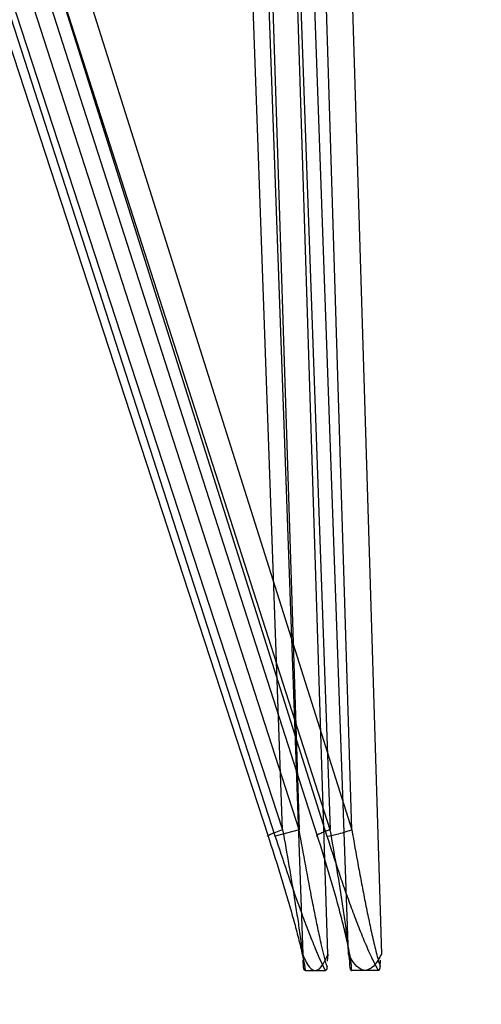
# Model space of a CAD drawing. Header units: millimetres. Extents: x 0 to 297, y 0 to 210.
# Tile 417 of 455: x 242.0509 to 242.1287, y 159.6548 to 159.8208. Entities that reach past the tile are written whole.
import ezdxf

# ---------------------------------------------------------------- set-up
doc = ezdxf.new("R2010")
doc.units = ezdxf.units.MM
doc.header["$LTSCALE"] = 16.335
doc.layers.get('0').update_dxf_attribs({"linetype": 'CONTINUOUS'})
doc.layers.add('AXES_REF', color=7, linetype='CONTINUOUS')
doc.layers.add('INTFCLR_144815', color=7, linetype='CONTINUOUS')

msp = doc.modelspace()

# ---------------------------------------------------------------- linework, layer by layer
at = {"color": 7, "linetype": 'Continuous'}
for radius in [6.787079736, 6.7865, 6.743039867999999]:
    msp.add_circle((241.4889104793, 154.7114782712), radius, dxfattribs=at)
msp.add_arc((241.4889104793, 154.7114782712), 6.72, 278.2771290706, 261.7228709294, dxfattribs=at)
at = {"layer": 'AXES_REF', "color": 7, "linetype": 'Continuous'}
msp.add_arc((241.4889104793, 154.7114782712), 6.874, 113.0826847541, 66.9173152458, dxfattribs=at)
at = {"layer": 'AXES_REF', "color": 9, "linetype": 'Continuous'}
msp.add_arc((241.4889104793, 154.7114782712), 6.191158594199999, 94.4118118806, 85.5881881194, dxfattribs=at)
at = {"layer": 'INTFCLR_144815', "color": 9, "linetype": 'Continuous'}
for p, q in [((241.9980162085, 159.9730850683), (242.0927611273, 159.6831263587)), ((242.0939795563, 159.6831263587), (242.0003730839, 159.9730850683)), ((242.1011022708, 159.6831263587), (242.0079328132, 159.9730850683)), ((242.0109960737, 159.9730850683), (242.1026858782, 159.6831263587)), ((242.0011675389, 159.9720088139), (242.0952091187, 159.684202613)), ((242.0980021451, 159.684202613), (242.0050905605, 159.9720088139)), ((242.103254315, 159.684202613), (242.010776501, 159.9720088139)), ((242.0158753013, 159.9720088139), (242.1068844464, 159.684202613)), ((242.0889359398, 159.9686309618), (242.0980021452, 159.6842026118)), ((242.1028527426, 159.6632337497), (242.0931103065, 159.9687225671)), ((242.1068844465, 159.6842026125), (242.0981640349, 159.9686309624)), ((242.102505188, 159.9687225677), (242.111877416, 159.6632337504)), ((242.0952091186, 159.6842026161), (242.0852679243, 159.9618752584)), ((242.0879077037, 159.9619668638), (242.0985998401, 159.6632337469)), ((242.0933239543, 159.9618752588), (242.1032543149, 159.6842026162)), ((242.1063498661, 159.663233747), (242.0956705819, 159.9619668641)), ((242.0980021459, 159.6842026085), (242.0939795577, 159.6831263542))]:
    msp.add_line(p, q, dxfattribs=at)
at = {"layer": 'INTFCLR_144815', "color": 6, "linetype": 'Continuous'}
for p, q in [((242.0987480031, 159.6611474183), (242.0986980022, 159.6622253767)), ((242.1028526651, 159.6632337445), (242.1027448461, 159.6620478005)), ((242.1063497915, 159.6632337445), (242.1064899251, 159.6620478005)), ((242.1116846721, 159.6611474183), (242.1117496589, 159.6622253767)), ((242.0987485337, 159.6611352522), (242.0987480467, 159.6611472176)), ((242.0987496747, 159.6611102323), (242.0987490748, 159.6611229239)), ((242.0987510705, 159.6610837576), (242.098750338, 159.6610971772)), ((242.1026960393, 159.6610067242), (242.1026952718, 159.6609976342)), ((242.1026974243, 159.6610242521), (242.1026967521, 159.6610155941)), ((242.1026986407, 159.6610409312), (242.1026980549, 159.6610326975)), ((242.1026997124, 159.6610567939), (242.1026991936, 159.6610489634)), ((242.1027010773, 159.6610791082), (242.1027006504, 159.6610718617)), ((242.1027029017, 159.6611126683), (242.1027025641, 159.6611062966)), ((242.106542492, 159.661147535), (242.1065427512, 159.6611421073)), ((242.1065430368, 159.6611365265), (242.1065433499, 159.6611307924)), ((242.1065436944, 159.6611249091), (242.1065440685, 159.661118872)), ((242.1065448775, 159.6611062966), (242.1065453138, 159.6610997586)), ((242.1065457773, 159.6610930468), (242.1065462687, 159.6610861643)), ((242.1065467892, 159.6610791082), (242.1065473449, 159.6610718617)), ((242.1065479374, 159.6610644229), (242.1065485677, 159.6610567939)), ((242.1065492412, 159.6610489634), (242.1065499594, 159.6610409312)), ((242.1065507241, 159.6610326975), (242.106551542, 159.6610242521)), ((242.0989956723, 159.6604782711), (242.1024567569, 159.6604782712)), ((242.1113627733, 159.6604782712), (242.1068643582, 159.6604782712))]:
    msp.add_line(p, q, dxfattribs=at)
for points in [[(242.0989956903, 159.6604781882), (242.0989825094, 159.6604788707), (242.0989697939, 159.660480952), (242.0989575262, 159.6604843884), (242.0989456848, 159.6604891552), (242.0989342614, 159.6604951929), (242.0989232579, 159.6605024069), (242.0989126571, 159.6605107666), (242.0989024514, 159.6605202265), (242.0988926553, 159.6605306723), (242.0988832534, 159.6605420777), (242.0988742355, 159.6605543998), (242.0988656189, 159.6605675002), (242.0988573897, 159.660581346), (242.0988495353, 159.6605959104), (242.098842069, 159.660611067), (242.0988349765, 159.6606267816), (242.0988282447, 159.6606430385), (242.0988218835, 159.6606597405), (242.0988158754, 159.6606768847), (242.0988102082, 159.6606944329), (242.098804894, 159.6607122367), (242.0987999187, 159.6607302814), (242.0987952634, 159.6607485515), (242.0987909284, 159.6607668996), (242.0987868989, 159.660785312), (242.0987831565, 159.6608037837), (242.0987796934, 159.6608221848), (242.0987764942, 159.6608405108), (242.098773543, 159.6608587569), (242.0987708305, 159.6608767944), (242.0987683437, 159.6608946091), (242.0987660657, 159.6609122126), (242.0987639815, 159.6609295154), (242.0987620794, 159.6609465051), (242.0987603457, 159.6609631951), (242.0987587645, 159.6609795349), (242.0987573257, 159.6609955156), (242.0987560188, 159.6610111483), (242.0987548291, 159.6610264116), (242.0987537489, 159.661041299), (242.0987527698, 159.6610558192), (242.0987518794, 159.6610699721)], [(242.102691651, 159.6609590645), (242.1026905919, 159.6609488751), (242.102689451, 159.6609384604), (242.102688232, 159.660927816), (242.1026869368, 159.6609169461), (242.1026855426, 159.6609058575), (242.1026840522, 159.6608945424), (242.1026824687, 159.6608830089), (242.1026807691, 159.6608712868), (242.1026789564, 159.6608593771), (242.1026770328, 159.66084728), (242.1026749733, 159.6608350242), (242.1026727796, 159.660822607), (242.1026704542, 159.6608100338), (242.1026679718, 159.6607973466), (242.102665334, 159.6607845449), (242.1026625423, 159.6607716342), (242.1026595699, 159.6607586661), (242.1026564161, 159.6607456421), (242.1026530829, 159.6607325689), (242.1026495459, 159.6607195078), (242.1026458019, 159.6607064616), (242.1026418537, 159.6606934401), (242.1026376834, 159.6606805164), (242.1026332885, 159.6606677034), (242.1026286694, 159.6606550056), (242.1026238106, 159.6606424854), (242.1026187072, 159.6606301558), (242.1026133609, 159.6606180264), (242.1026077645, 159.660606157), (242.1026019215, 159.6605945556), (242.1025958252, 159.6605832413), (242.1025894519, 159.660572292), (242.102582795, 159.6605617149), (242.1025758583, 159.6605515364), (242.1025686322, 159.6605418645), (242.1025611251, 159.6605327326), (242.102553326, 159.6605241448), (242.1025451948, 159.6605161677), (242.102536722, 159.6605088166), (242.1025279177, 159.6605021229), (242.10251877, 159.6604961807), (242.1025092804, 159.6604910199), (242.1024994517, 159.6604866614), (242.1024892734, 159.660483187), (242.1024787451, 159.6604806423), (242.1024678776, 159.6604790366), (242.1024566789, 159.660478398)], [(242.1026944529, 159.6609883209), (242.102693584, 159.6609787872), (242.1026926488, 159.6609690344)], [(242.1027043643, 159.661147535), (242.1027042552, 159.6611421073), (242.1027040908, 159.6611365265), (242.1027038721, 159.6611307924), (242.1027035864, 159.6611249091)], [(242.1065524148, 159.6610155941), (242.106553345, 159.6610067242), (242.1065543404, 159.6609976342), (242.1065554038, 159.6609883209), (242.1065565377, 159.6609787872), (242.1065577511, 159.6609690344), (242.1065590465, 159.6609590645), (242.106560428, 159.6609488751), (242.1065619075, 159.6609384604), (242.1065634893, 159.660927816), (242.1065651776, 159.6609169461), (242.1065669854, 159.6609058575), (242.1065689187, 159.6608945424), (242.1065709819, 159.6608830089), (242.1065731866, 159.6608712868), (242.1065755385, 159.6608593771), (242.1065780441, 159.66084728), (242.1065807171, 159.6608350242), (242.1065835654, 159.660822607), (242.1065865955, 159.6608100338), (242.1065898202, 159.6607973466), (242.1065932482, 159.6607845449), (242.1065968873, 159.6607716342), (242.1066007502, 159.6607586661), (242.1066048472, 159.6607456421), (242.1066091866, 159.6607325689), (242.1066137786, 159.6607195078), (242.1066186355, 159.6607064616), (242.1066237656, 159.6606934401), (242.1066291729, 159.6606805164), (242.1066348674, 159.6606677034), (242.1066408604, 159.6606550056), (242.1066471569, 159.6606424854), (242.1066537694, 159.6606301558), (242.1066607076, 159.6606180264), (242.1066679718, 159.660606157), (242.1066755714, 159.6605945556), (242.1066835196, 159.6605832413), (242.1066918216, 159.660572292), (242.1067004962, 159.6605617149), (242.1067095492, 159.6605515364), (242.1067189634, 159.6605418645), (242.1067287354, 159.6605327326), (242.1067388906, 159.6605241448), (242.1067494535, 159.6605161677), (242.1067604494, 159.6605088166), (242.1067718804, 159.6605021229), (242.1067837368, 159.6604961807), (242.1067960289, 159.6604910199), (242.1068087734, 159.6604866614), (242.1068219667, 159.660483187), (242.1068356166, 159.6604806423), (242.1068497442, 159.6604790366), (242.1068643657, 159.660478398)], [(242.1113628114, 159.6604781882), (242.1113799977, 159.6604788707), (242.1113966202, 159.660480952), (242.1114126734, 159.6604843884), (242.1114281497, 159.6604891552), (242.1114430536, 159.6604951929), (242.1114574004, 159.6605024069), (242.1114711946, 159.6605107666), (242.1114844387, 159.6605202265), (242.1114971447, 159.6605306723), (242.111509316, 159.6605420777), (242.1115209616, 159.6605543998), (242.1115321, 159.6605675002), (242.1115427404, 159.660581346), (242.1115528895, 159.6605959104), (242.1115625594, 159.660611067), (242.1115717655, 159.6606267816), (242.1115805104, 159.6606430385), (242.1115887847, 159.6606597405), (242.1115965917, 159.6606768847), (242.1116039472, 159.6606944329), (242.1116108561, 159.6607122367), (242.1116173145, 159.6607302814), (242.1116233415, 159.6607485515), (242.1116289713, 159.6607668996), (242.1116342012, 159.660785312), (242.1116390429, 159.6608037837), (242.1116435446, 159.6608221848), (242.1116477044, 159.6608405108), (242.1116515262, 159.6608587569), (242.1116550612, 159.6608767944), (242.1116583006, 159.6608946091), (242.1116612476, 159.6609122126), (242.1116639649, 159.6609295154), (242.1116664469, 159.6609465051), (242.1116686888, 159.6609631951), (242.1116707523, 159.6609795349), (242.1116726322, 159.6609955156), (242.1116743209, 159.6610111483), (242.111675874, 159.6610264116), (242.1116772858, 159.661041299), (242.1116785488, 159.6610558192)], [(242.1116797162, 159.6610699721), (242.1116807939, 159.6610837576), (242.1116817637, 159.6610971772), (242.1116826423, 159.6611102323), (242.1116834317, 159.6611229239), (242.1116841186, 159.6611352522), (242.1116846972, 159.6611472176)]]:
    msp.add_lwpolyline(points, dxfattribs=at)
at = {"layer": 'INTFCLR_144815', "color": 9, "linetype": 'Continuous'}
for points, knots in [([(242.0927611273, 159.6831263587), (242.0927316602, 159.6831253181), (242.0926455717, 159.6831191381), (242.0927350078, 159.6832459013), (242.092900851, 159.6832993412), (242.0931934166, 159.6834564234), (242.0935985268, 159.683613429), (242.0942814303, 159.6838804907), (242.0948296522, 159.6840727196), (242.0952091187, 159.684202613)], [0, 0, 0, 0, 0.0309710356, 0.0521817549, 0.1181467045, 0.2317532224, 0.3891560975, 0.5787101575, 1, 1, 1, 1]), ([(242.0952091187, 159.684202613), (242.0955752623, 159.6821745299), (242.0961113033, 159.6791347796), (242.0967962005, 159.6750896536), (242.0972886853, 159.6720846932), (242.0977559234, 159.669115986), (242.0981180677, 159.6666703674), (242.0983829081, 159.6647540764), (242.098588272, 159.6630816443), (242.0987337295, 159.6618845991), (242.0987480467, 159.6611472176)], [0, 0, 0, 0, 0.26497379, 0.3968563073, 0.5274972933, 0.6564868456, 0.7832435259, 0.845380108, 0.9051742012, 1, 1, 1, 1]), ([(242.1027043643, 159.661147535), (242.1023087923, 159.6623131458), (242.1019523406, 159.6640015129), (242.1013583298, 159.6666521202), (242.1008488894, 159.6691045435), (242.1000498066, 159.6730908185), (242.0990923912, 159.6781288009), (242.0983605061, 159.6821735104), (242.0980021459, 159.6842026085)], [0, 0, 0, 0, 0.1568931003, 0.219136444, 0.3463863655, 0.4760847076, 0.737365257, 1, 1, 1, 1]), ([(242.1032543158, 159.6842026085), (242.1030671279, 159.6841373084), (242.1026991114, 159.6840046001), (242.102115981, 159.6837875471), (242.101533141, 159.6835286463), (242.1011942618, 159.6833943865), (242.1008639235, 159.6831425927), (242.1010488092, 159.6831249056), (242.1011022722, 159.6831263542)], [0, 0, 0, 0, 0.2193660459, 0.4303714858, 0.7003164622, 0.8757468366, 0.9408211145, 1, 1, 1, 1]), ([(242.1026858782, 159.6831263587), (242.1032467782, 159.6831114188), (242.1042401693, 159.6834098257), (242.1056309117, 159.6837799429), (242.1064739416, 159.6840596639), (242.1068844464, 159.684202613)], [0, 0, 0, 0, 0.387722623, 0.6996320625, 1, 1, 1, 1]), ([(242.106542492, 159.661147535), (242.1065803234, 159.662342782), (242.1063517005, 159.6640154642), (242.1060445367, 159.6666572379), (242.1057061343, 159.6691095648), (242.1051192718, 159.673099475), (242.1043098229, 159.6781400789), (242.103614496, 159.6821770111), (242.1032543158, 159.6842026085)], [0, 0, 0, 0, 0.1539709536, 0.2158083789, 0.3427355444, 0.4725737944, 0.7351034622, 1, 1, 1, 1]), ([(242.1068844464, 159.684202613), (242.1072353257, 159.6821710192), (242.1077776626, 159.6791282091), (242.1085353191, 159.675086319), (242.1091201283, 159.6720806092), (242.1097235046, 159.6691102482), (242.1102497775, 159.6666656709), (242.1106874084, 159.6647502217), (242.1111040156, 159.6630698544), (242.111410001, 159.6618622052), (242.1116846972, 159.6611472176)], [0, 0, 0, 0, 0.2624979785, 0.3935142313, 0.5235851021, 0.652368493, 0.7794193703, 0.8419805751, 0.9024782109, 1, 1, 1, 1]), ([(242.0927611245, 159.6831263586), (242.0934193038, 159.6811120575), (242.0943812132, 159.6780901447), (242.0956063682, 159.6740610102), (242.0964831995, 159.6710701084), (242.097310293, 159.668115), (242.0979480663, 159.6656781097), (242.0984070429, 159.6637670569), (242.0987426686, 159.6622056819), (242.0989465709, 159.6611132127), (242.0989956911, 159.6604781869)], [0, 0, 0, 0, 0.2703740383, 0.404600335, 0.5373063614, 0.6680337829, 0.7961096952, 0.8586947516, 0.9187358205, 1, 1, 1, 1]), ([(242.102456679, 159.6604783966), (242.101860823, 159.6615192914), (242.1011882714, 159.6631025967), (242.1001353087, 159.6656498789), (242.099190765, 159.6680923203), (242.0977233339, 159.6720576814), (242.095969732, 159.6770695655), (242.0946325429, 159.6811036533), (242.0939795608, 159.6831263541)], [0, 0, 0, 0, 0.1486760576, 0.2123721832, 0.3418561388, 0.4731908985, 0.7365222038, 1, 1, 1, 1]), ([(242.1068643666, 159.6604783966), (242.1068677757, 159.6615734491), (242.1065590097, 159.6631408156), (242.1060473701, 159.6656654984), (242.1054632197, 159.6681097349), (242.1044296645, 159.6720866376), (242.102991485, 159.6771079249), (242.1017483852, 159.6811155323), (242.1011022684, 159.6831263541)], [0, 0, 0, 0, 0.1403587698, 0.2025427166, 0.3306597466, 0.4622052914, 0.7292849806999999, 1, 1, 1, 1]), ([(242.1026858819, 159.6831263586), (242.1033266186, 159.6811001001), (242.104319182, 159.6780677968), (242.1057083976, 159.6740497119), (242.1067858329, 159.6710562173), (242.1079026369, 159.6680959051), (242.1088784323, 159.6656616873), (242.1096966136, 159.6637554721), (242.1104248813, 159.6621746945), (242.1109772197, 159.6610803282), (242.1113628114, 159.6604781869)], [0, 0, 0, 0, 0.2625113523, 0.3940858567, 0.525156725, 0.655496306, 0.7848950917, 0.8490867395, 0.9116763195, 1, 1, 1, 1])]:
    msp.add_open_spline(points, degree=3, knots=knots, dxfattribs=at)
at = {"layer": 'INTFCLR_144815', "color": 7, "linetype": 'Continuous'}
for points, knots in [([(242.0985997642, 159.6632337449), (242.0987394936, 159.6628742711), (242.0991744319, 159.6618646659), (242.0999341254, 159.6604703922), (242.1007262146, 159.6604782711)], [0, 0, 0, 0, 0.3274531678, 1, 1, 1, 1]), ([(242.0985997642, 159.6632337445), (242.0987395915, 159.6628742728), (242.0991743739, 159.6618646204), (242.0999341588, 159.6604703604), (242.1007262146, 159.6604782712)], [0, 0, 0, 0, 0.3274815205, 1, 1, 1, 1]), ([(242.1007262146, 159.6604782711), (242.1012399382, 159.660476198), (242.1021885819, 159.6615635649), (242.1026056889, 159.6626013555), (242.102852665, 159.6632337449)], [0, 0, 0, 0, 0.4307506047, 1, 1, 1, 1]), ([(242.1091135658, 159.6604782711), (242.1087361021, 159.6604770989), (242.1078129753, 159.6609173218), (242.1070059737, 159.6620222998), (242.1065332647, 159.6628716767), (242.1063497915, 159.6632337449)], [0, 0, 0, 0, 0.2795015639, 0.6994426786, 1, 1, 1, 1]), ([(242.1091135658, 159.6604782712), (242.1087361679, 159.6604770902), (242.1078131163, 159.6609172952), (242.107005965, 159.6620221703), (242.106533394, 159.6628716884), (242.1063497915, 159.6632337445)], [0, 0, 0, 0, 0.2794537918, 0.6994062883, 1, 1, 1, 1]), ([(242.1118773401, 159.6632337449), (242.1116940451, 159.6628713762), (242.1112185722, 159.6620178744), (242.1104101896, 159.6609129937), (242.1094860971, 159.6604754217), (242.1091135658, 159.6604782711)], [0, 0, 0, 0, 0.3006745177, 0.7241639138, 1, 1, 1, 1]), ([(242.11187734, 159.6632337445), (242.1116941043, 159.6628713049), (242.1112184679, 159.6620178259), (242.1104100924, 159.6609129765), (242.109486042, 159.6604754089), (242.1091135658, 159.6604782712)], [0, 0, 0, 0, 0.300702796, 0.7242035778, 1, 1, 1, 1])]:
    msp.add_open_spline(points, degree=3, knots=knots, dxfattribs=at)

doc.saveas('drawing.dxf')
